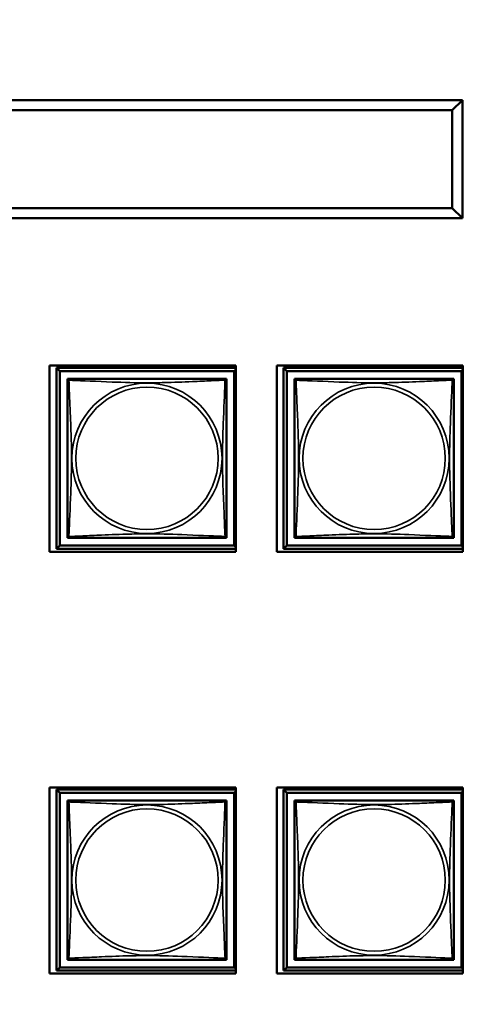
# Model space of a CAD drawing. Header units: inches. Extents: x 1.9 to 64.4, y 1.6 to 69.2.
# Tile 281 of 328: x 54.6 to 55.9, y 50.8 to 53.7. Entities that reach past the tile are written whole.
import ezdxf

# ---------------------------------------------------------------- set-up
doc = ezdxf.new("R2010")
doc.units = ezdxf.units.IN
doc.header["$MEASUREMENT"] = 0
for name, color, linetype, lineweight in [('Dimension (ANSI)', 7, 'Continuous', 25), ('Visible (ANSI)', 7, 'Continuous', 50), ('Visible Narrow (ANSI)', 7, 'Continuous', 35)]:
    doc.layers.add(name, color=color, linetype=linetype, lineweight=lineweight)
doc.styles.add('Note Text (ANSI)', font='tahoma.ttf')
doc.dimstyles.new('Default (ANSI)', dxfattribs={"dimtxt": 0.5, "dimasz": 0.098425, "dimexe": 0.125, "dimexo": 0.0625, "dimgap": 0.031496, "dimtad": 0, "dimtih": 1, "dimtoh": 1, "dimrnd": 1e-08, "dimzin": 4, "dimdsep": 46, "dimtxsty": 'Note Text (ANSI)', "dimcen": 0.09, "dimdle": 0.393701, "dimclrd": 256, "dimclre": 256, "dimclrt": 256, "dimadec": 0, "dimazin": 1, "dimtfac": 1, "dimtofl": 0, "dimtmove": 0, "dimatfit": 3, "dimfxl": 1, "dimtolj": 1, "dimtzin": 4, "dimlwd": -1, "dimlwe": -1, "dimarcsym": 0})

# ---------------------------------------------------------------- blocks, each defined once
blk = doc.blocks.new('*D10')
at = {"layer": 'Defpoints', "color": 0}
for p in [(59.5224, 65.0112), (54.8947, 40.8796), (62.5145, 40.8796)]:
    blk.add_point(p, dxfattribs=at)
at = {"layer": 'Dimension (ANSI)'}
for p, q in [((59.5849, 65.0112), (62.6395, 65.0112)), ((62.5145, 64.9128), (62.5145, 53.304)), ((62.5145, 40.978), (62.5145, 52.5868)), ((54.9572, 40.8796), (62.6395, 40.8796))]:
    blk.add_line(p, q, dxfattribs=at)
for points in [[(62.4981, 64.9128), (62.5309, 64.9128), (62.5145, 65.0112)], [(62.4981, 40.978), (62.5309, 40.978), (62.5145, 40.8796)]]:
    blk.add_solid(points, dxfattribs=at)
at = {"layer": 'Dimension (ANSI)', "insert": (60.4801, 53.2725), "char_height": 0.5, "attachment_point": 1, "style": 'Note Text (ANSI)'}
blk.add_mtext('\\A1;24.13 [612.9]', dxfattribs=at)

msp = doc.modelspace()

# ---------------------------------------------------------------- linework, layer by layer
at = {"layer": 'Visible (ANSI)'}
for p, q in [((55.8727, 53.4868), (53.3007, 53.4868)), ((55.8427, 53.4568), (55.8727, 53.4868)), ((55.8727, 53.1368), (55.8727, 53.4868)), ((53.3307, 53.4568), (55.8427, 53.4568)), ((55.8427, 53.4568), (55.8427, 53.1668)), ((55.8427, 53.1668), (53.3307, 53.1668)), ((55.8727, 53.1368), (55.8427, 53.1668)), ((53.3007, 53.1368), (55.8727, 53.1368)), ((54.6477, 52.1473), (54.6477, 52.6997)), ((54.6477, 52.6997), (55.2001, 52.6997)), ((54.6681, 52.6931), (55.2001, 52.6931)), ((54.6779, 52.6833), (54.6681, 52.6931)), ((54.6681, 52.1557), (54.6681, 52.6931)), ((55.2001, 52.6997), (55.2001, 52.1473)), ((55.3217, 52.1473), (55.3217, 52.6997)), ((55.3217, 52.6997), (55.8741, 52.6997)), ((55.3421, 52.6931), (55.8741, 52.6931)), ((55.3519, 52.6833), (55.3421, 52.6931)), ((55.3421, 52.1557), (55.3421, 52.6931)), ((55.8741, 52.6997), (55.8741, 52.1473)), ((54.6779, 52.6833), (55.1957, 52.6833)), ((54.6779, 52.1655), (54.6779, 52.6833)), ((54.7006, 52.6548), (54.7006, 52.6606)), ((54.7006, 52.6606), (54.7064, 52.6606)), ((55.1672, 52.6606), (55.173, 52.6606)), ((55.173, 52.6606), (55.173, 52.6547)), ((55.2001, 52.6877), (55.1957, 52.6833)), ((55.1957, 52.6833), (55.1957, 52.1655)), ((55.3519, 52.6833), (55.8697, 52.6833)), ((55.3519, 52.1655), (55.3519, 52.6833)), ((55.3746, 52.6548), (55.3746, 52.6606)), ((55.3746, 52.6606), (55.3804, 52.6606)), ((55.8412, 52.6606), (55.847, 52.6606)), ((55.847, 52.6606), (55.847, 52.6547)), ((55.8741, 52.6877), (55.8697, 52.6833)), ((55.8697, 52.6833), (55.8697, 52.1655)), ((54.7006, 52.1882), (54.7006, 52.194)), ((55.173, 52.1941), (55.173, 52.1882)), ((55.3746, 52.1882), (55.3746, 52.194)), ((55.847, 52.1941), (55.847, 52.1882)), ((54.6779, 52.1655), (54.6681, 52.1557)), ((55.1957, 52.1655), (54.6779, 52.1655)), ((54.7065, 52.1882), (54.7006, 52.1882)), ((55.173, 52.1882), (55.1671, 52.1882)), ((55.1957, 52.1655), (55.2001, 52.1611)), ((55.3519, 52.1655), (55.3421, 52.1557)), ((55.8697, 52.1655), (55.3519, 52.1655)), ((55.3805, 52.1882), (55.3746, 52.1882)), ((55.847, 52.1882), (55.8411, 52.1882)), ((55.8697, 52.1655), (55.8741, 52.1611)), ((55.2001, 52.1473), (54.6477, 52.1473)), ((55.2001, 52.1557), (54.6681, 52.1557)), ((55.8741, 52.1473), (55.3217, 52.1473)), ((55.8741, 52.1557), (55.3421, 52.1557)), ((54.6477, 50.8959), (54.6477, 51.4483)), ((54.6477, 51.4483), (55.2001, 51.4483)), ((54.6681, 51.4421), (55.2001, 51.4421)), ((54.6779, 51.4323), (54.6681, 51.4421)), ((54.6681, 50.9047), (54.6681, 51.4421)), ((54.6779, 51.4323), (55.1957, 51.4323)), ((54.6779, 50.9145), (54.6779, 51.4323)), ((55.2001, 51.4367), (55.1957, 51.4323)), ((55.1957, 51.4323), (55.1957, 50.9145)), ((55.2001, 51.4483), (55.2001, 50.8959)), ((55.3217, 50.8959), (55.3217, 51.4483)), ((55.3217, 51.4483), (55.8741, 51.4483)), ((55.3421, 51.4421), (55.8741, 51.4421)), ((55.3519, 51.4323), (55.3421, 51.4421)), ((55.3421, 50.9047), (55.3421, 51.4421)), ((55.3519, 51.4323), (55.8697, 51.4323)), ((55.3519, 50.9145), (55.3519, 51.4323)), ((55.8741, 51.4367), (55.8697, 51.4323)), ((55.8697, 51.4323), (55.8697, 50.9145)), ((55.8741, 51.4483), (55.8741, 50.8959)), ((54.7006, 51.4038), (54.7006, 51.4096)), ((54.7006, 51.4096), (54.7064, 51.4096)), ((55.1672, 51.4096), (55.173, 51.4096)), ((55.173, 51.4096), (55.173, 51.4037)), ((55.3746, 51.4038), (55.3746, 51.4096)), ((55.3746, 51.4096), (55.3804, 51.4096)), ((55.8412, 51.4096), (55.847, 51.4096)), ((55.847, 51.4096), (55.847, 51.4037)), ((54.7006, 50.9372), (54.7006, 50.943)), ((54.7065, 50.9372), (54.7006, 50.9372)), ((55.173, 50.9372), (55.1671, 50.9372)), ((55.173, 50.9431), (55.173, 50.9372)), ((55.3746, 50.9372), (55.3746, 50.943)), ((55.3805, 50.9372), (55.3746, 50.9372)), ((55.847, 50.9372), (55.8411, 50.9372)), ((55.847, 50.9431), (55.847, 50.9372)), ((54.6779, 50.9145), (54.6681, 50.9047)), ((55.1957, 50.9145), (54.6779, 50.9145)), ((55.1957, 50.9145), (55.2001, 50.9101)), ((55.3519, 50.9145), (55.3421, 50.9047)), ((55.8697, 50.9145), (55.3519, 50.9145)), ((55.8697, 50.9145), (55.8741, 50.9101)), ((55.2001, 50.8959), (54.6477, 50.8959)), ((55.2001, 50.9047), (54.6681, 50.9047)), ((55.8741, 50.8959), (55.3217, 50.8959)), ((55.8741, 50.9047), (55.3421, 50.9047))]:
    msp.add_line(p, q, dxfattribs=at)
for centre, start, end in [((54.7065, 52.6547), 90, 180), ((55.1671, 52.6547), 0, 90), ((55.3805, 52.6547), 90, 180), ((55.8411, 52.6547), 0, 90), ((54.7065, 52.1941), 180, 270), ((55.1671, 52.1941), 270, 360), ((55.3805, 52.1941), 180, 270), ((55.8411, 52.1941), 270, 360), ((54.7065, 51.4037), 90, 180), ((55.1671, 51.4037), 0, 90), ((55.3805, 51.4037), 90, 180), ((55.8411, 51.4037), 0, 90), ((54.7065, 50.9431), 180, 270), ((55.1671, 50.9431), 270, 360), ((55.3805, 50.9431), 180, 270), ((55.8411, 50.9431), 270, 360)]:
    msp.add_arc(centre, 0.00591, start, end, dxfattribs=at)
for points in [[(55.1671, 52.6606), (55.1665, 52.6606), (55.1638, 52.6606), (55.1594, 52.6606), (55.1513, 52.6606), (55.1374, 52.6606), (55.1212, 52.6606), (55.1051, 52.6606), (55.0869, 52.6606), (55.0683, 52.6606), (55.0419, 52.6606), (55.0146, 52.6606), (54.9876, 52.6606), (54.9706, 52.6606), (54.9537, 52.6606), (54.9368, 52.6606), (54.903, 52.6606), (54.8691, 52.6606), (54.8354, 52.6606), (54.7934, 52.6606), (54.7495, 52.6606), (54.7239, 52.6606), (54.7138, 52.6606), (54.7074, 52.6606), (54.7065, 52.6606)], [(55.8411, 52.6606), (55.8405, 52.6606), (55.8378, 52.6606), (55.8334, 52.6606), (55.8253, 52.6606), (55.8114, 52.6606), (55.7952, 52.6606), (55.7791, 52.6606), (55.7609, 52.6606), (55.7423, 52.6606), (55.7159, 52.6606), (55.6886, 52.6606), (55.6616, 52.6606), (55.6446, 52.6606), (55.6277, 52.6606), (55.6108, 52.6606), (55.577, 52.6606), (55.5431, 52.6606), (55.5094, 52.6606), (55.4674, 52.6606), (55.4235, 52.6606), (55.3979, 52.6606), (55.3878, 52.6606), (55.3814, 52.6606), (55.3805, 52.6606)], [(54.7006, 52.6547), (54.7006, 52.6541), (54.7006, 52.6514), (54.7006, 52.647), (54.7006, 52.6389), (54.7006, 52.625), (54.7006, 52.6088), (54.7006, 52.5927), (54.7006, 52.5745), (54.7006, 52.5559), (54.7006, 52.5295), (54.7006, 52.5022), (54.7006, 52.4752), (54.7006, 52.4582), (54.7006, 52.4413), (54.7006, 52.4244), (54.7006, 52.3906), (54.7006, 52.3567), (54.7006, 52.323), (54.7006, 52.281), (54.7006, 52.2371), (54.7006, 52.2115), (54.7006, 52.2014), (54.7006, 52.195), (54.7006, 52.1941)], [(55.173, 52.1941), (55.173, 52.1947), (55.173, 52.1974), (55.173, 52.2018), (55.173, 52.2099), (55.173, 52.2238), (55.173, 52.24), (55.173, 52.2561), (55.173, 52.2743), (55.173, 52.2929), (55.173, 52.3193), (55.173, 52.3466), (55.173, 52.3736), (55.173, 52.3906), (55.173, 52.4075), (55.173, 52.4244), (55.173, 52.4582), (55.173, 52.4921), (55.173, 52.5258), (55.173, 52.5678), (55.173, 52.6117), (55.173, 52.6373), (55.173, 52.6474), (55.173, 52.6538), (55.173, 52.6547)], [(55.3746, 52.6547), (55.3746, 52.6541), (55.3746, 52.6514), (55.3746, 52.647), (55.3746, 52.6389), (55.3746, 52.625), (55.3746, 52.6088), (55.3746, 52.5927), (55.3746, 52.5745), (55.3746, 52.5559), (55.3746, 52.5295), (55.3746, 52.5022), (55.3746, 52.4752), (55.3746, 52.4582), (55.3746, 52.4413), (55.3746, 52.4244), (55.3746, 52.3906), (55.3746, 52.3567), (55.3746, 52.323), (55.3746, 52.281), (55.3746, 52.2371), (55.3746, 52.2115), (55.3746, 52.2014), (55.3746, 52.195), (55.3746, 52.1941)], [(55.847, 52.1941), (55.847, 52.1947), (55.847, 52.1974), (55.847, 52.2018), (55.847, 52.2099), (55.847, 52.2238), (55.847, 52.24), (55.847, 52.2561), (55.847, 52.2743), (55.847, 52.2929), (55.847, 52.3193), (55.847, 52.3466), (55.847, 52.3736), (55.847, 52.3906), (55.847, 52.4075), (55.847, 52.4244), (55.847, 52.4582), (55.847, 52.4921), (55.847, 52.5258), (55.847, 52.5678), (55.847, 52.6117), (55.847, 52.6373), (55.847, 52.6474), (55.847, 52.6538), (55.847, 52.6547)], [(54.7065, 52.1882), (54.7071, 52.1882), (54.7098, 52.1882), (54.7142, 52.1882), (54.7223, 52.1882), (54.7362, 52.1882), (54.7524, 52.1882), (54.7685, 52.1882), (54.7867, 52.1882), (54.8053, 52.1882), (54.8317, 52.1882), (54.859, 52.1882), (54.886, 52.1882), (54.903, 52.1882), (54.9199, 52.1882), (54.9368, 52.1882), (54.9706, 52.1882), (55.0045, 52.1882), (55.0382, 52.1882), (55.0802, 52.1882), (55.1241, 52.1882), (55.1497, 52.1882), (55.1598, 52.1882), (55.1662, 52.1882), (55.1671, 52.1882)], [(55.3805, 52.1882), (55.3811, 52.1882), (55.3838, 52.1882), (55.3882, 52.1882), (55.3963, 52.1882), (55.4102, 52.1882), (55.4264, 52.1882), (55.4425, 52.1882), (55.4607, 52.1882), (55.4793, 52.1882), (55.5057, 52.1882), (55.533, 52.1882), (55.56, 52.1882), (55.577, 52.1882), (55.5939, 52.1882), (55.6108, 52.1882), (55.6446, 52.1882), (55.6785, 52.1882), (55.7122, 52.1882), (55.7542, 52.1882), (55.7981, 52.1882), (55.8237, 52.1882), (55.8338, 52.1882), (55.8402, 52.1882), (55.8411, 52.1882)], [(54.7006, 51.4037), (54.7006, 51.4031), (54.7006, 51.4004), (54.7006, 51.396), (54.7006, 51.3879), (54.7006, 51.374), (54.7006, 51.3578), (54.7006, 51.3417), (54.7006, 51.3235), (54.7006, 51.3049), (54.7006, 51.2785), (54.7006, 51.2512), (54.7006, 51.2242), (54.7006, 51.2072), (54.7006, 51.1903), (54.7006, 51.1734), (54.7006, 51.1396), (54.7006, 51.1057), (54.7006, 51.072), (54.7006, 51.03), (54.7006, 50.9861), (54.7006, 50.9605), (54.7006, 50.9504), (54.7006, 50.944), (54.7006, 50.9431)], [(55.1671, 51.4096), (55.1665, 51.4096), (55.1638, 51.4096), (55.1594, 51.4096), (55.1513, 51.4096), (55.1374, 51.4096), (55.1212, 51.4096), (55.1051, 51.4096), (55.0869, 51.4096), (55.0683, 51.4096), (55.0419, 51.4096), (55.0146, 51.4096), (54.9876, 51.4096), (54.9706, 51.4096), (54.9537, 51.4096), (54.9368, 51.4096), (54.903, 51.4096), (54.8691, 51.4096), (54.8354, 51.4096), (54.7934, 51.4096), (54.7495, 51.4096), (54.7239, 51.4096), (54.7138, 51.4096), (54.7074, 51.4096), (54.7065, 51.4096)], [(55.173, 50.9431), (55.173, 50.9437), (55.173, 50.9464), (55.173, 50.9508), (55.173, 50.9589), (55.173, 50.9728), (55.173, 50.989), (55.173, 51.0051), (55.173, 51.0233), (55.173, 51.0419), (55.173, 51.0683), (55.173, 51.0956), (55.173, 51.1226), (55.173, 51.1396), (55.173, 51.1565), (55.173, 51.1734), (55.173, 51.2072), (55.173, 51.2411), (55.173, 51.2748), (55.173, 51.3168), (55.173, 51.3607), (55.173, 51.3863), (55.173, 51.3964), (55.173, 51.4028), (55.173, 51.4037)], [(55.3746, 51.4037), (55.3746, 51.4031), (55.3746, 51.4004), (55.3746, 51.396), (55.3746, 51.3879), (55.3746, 51.374), (55.3746, 51.3578), (55.3746, 51.3417), (55.3746, 51.3235), (55.3746, 51.3049), (55.3746, 51.2785), (55.3746, 51.2512), (55.3746, 51.2242), (55.3746, 51.2072), (55.3746, 51.1903), (55.3746, 51.1734), (55.3746, 51.1396), (55.3746, 51.1057), (55.3746, 51.072), (55.3746, 51.03), (55.3746, 50.9861), (55.3746, 50.9605), (55.3746, 50.9504), (55.3746, 50.944), (55.3746, 50.9431)], [(55.8411, 51.4096), (55.8405, 51.4096), (55.8378, 51.4096), (55.8334, 51.4096), (55.8253, 51.4096), (55.8114, 51.4096), (55.7952, 51.4096), (55.7791, 51.4096), (55.7609, 51.4096), (55.7423, 51.4096), (55.7159, 51.4096), (55.6886, 51.4096), (55.6616, 51.4096), (55.6446, 51.4096), (55.6277, 51.4096), (55.6108, 51.4096), (55.577, 51.4096), (55.5431, 51.4096), (55.5094, 51.4096), (55.4674, 51.4096), (55.4235, 51.4096), (55.3979, 51.4096), (55.3878, 51.4096), (55.3814, 51.4096), (55.3805, 51.4096)], [(55.847, 50.9431), (55.847, 50.9437), (55.847, 50.9464), (55.847, 50.9508), (55.847, 50.9589), (55.847, 50.9728), (55.847, 50.989), (55.847, 51.0051), (55.847, 51.0233), (55.847, 51.0419), (55.847, 51.0683), (55.847, 51.0956), (55.847, 51.1226), (55.847, 51.1396), (55.847, 51.1565), (55.847, 51.1734), (55.847, 51.2072), (55.847, 51.2411), (55.847, 51.2748), (55.847, 51.3168), (55.847, 51.3607), (55.847, 51.3863), (55.847, 51.3964), (55.847, 51.4028), (55.847, 51.4037)], [(54.7065, 50.9372), (54.7071, 50.9372), (54.7098, 50.9372), (54.7142, 50.9372), (54.7223, 50.9372), (54.7362, 50.9372), (54.7524, 50.9372), (54.7685, 50.9372), (54.7867, 50.9372), (54.8053, 50.9372), (54.8317, 50.9372), (54.859, 50.9372), (54.886, 50.9372), (54.903, 50.9372), (54.9199, 50.9372), (54.9368, 50.9372), (54.9706, 50.9372), (55.0045, 50.9372), (55.0382, 50.9372), (55.0802, 50.9372), (55.1241, 50.9372), (55.1497, 50.9372), (55.1598, 50.9372), (55.1662, 50.9372), (55.1671, 50.9372)], [(55.3805, 50.9372), (55.3811, 50.9372), (55.3838, 50.9372), (55.3882, 50.9372), (55.3963, 50.9372), (55.4102, 50.9372), (55.4264, 50.9372), (55.4425, 50.9372), (55.4607, 50.9372), (55.4793, 50.9372), (55.5057, 50.9372), (55.533, 50.9372), (55.56, 50.9372), (55.577, 50.9372), (55.5939, 50.9372), (55.6108, 50.9372), (55.6446, 50.9372), (55.6785, 50.9372), (55.7122, 50.9372), (55.7542, 50.9372), (55.7981, 50.9372), (55.8237, 50.9372), (55.8338, 50.9372), (55.8402, 50.9372), (55.8411, 50.9372)]]:
    msp.add_open_spline(points, degree=3, knots=[0.325731, 0.325731, 0.325731, 0.325731, 0.404774, 0.404774, 0.404774, 0.550532, 0.550532, 0.550532, 0.69629, 0.69629, 0.69629, 0.902598, 0.902598, 0.902598, 1.03154, 1.03154, 1.03154, 1.289425, 1.289425, 1.289425, 1.610774, 1.610774, 1.610774, 1.73735, 1.73735, 1.73735, 1.73735], dxfattribs=at)
at = {"layer": 'Visible Narrow (ANSI)'}
for centre, radius in [((54.9368, 52.4244), 0.2227), ((54.9368, 52.4244), 0.2113), ((55.6108, 52.4244), 0.2227), ((55.6108, 52.4244), 0.2113), ((54.9368, 51.1734), 0.2227), ((54.9368, 51.1734), 0.2113), ((55.6108, 51.1734), 0.2227), ((55.6108, 51.1734), 0.2113)]:
    msp.add_circle(centre, radius, dxfattribs=at)
for points, knots in [([(54.7051, 52.6561), (54.7049, 52.6568), (54.7048, 52.6575), (54.7047, 52.6586), (54.7048, 52.6591), (54.705, 52.6597), (54.7051, 52.6599), (54.7052, 52.6601), (54.7053, 52.6602), (54.7054, 52.6603), (54.7055, 52.6604), (54.7058, 52.6605), (54.706, 52.6606), (54.7063, 52.6606), (54.7064, 52.6606), (54.7065, 52.6606)], [-0.00026741, -0.00026741, -0.00026741, -0.00026741, 0.01456352, 0.01456352, 0.03151317, 0.03151317, 0.04210669, 0.04210669, 0.04740346, 0.04740346, 0.05587828, 0.05587828, 0.06943799, 0.06943799, 0.0844808, 0.0844808, 0.0844808, 0.0844808]), ([(55.1671, 52.6606), (55.1672, 52.6606), (55.1673, 52.6606), (55.1676, 52.6606), (55.1678, 52.6605), (55.1681, 52.6604), (55.1682, 52.6603), (55.1683, 52.6602), (55.1684, 52.6601), (55.1686, 52.6599), (55.1686, 52.6597), (55.1688, 52.6591), (55.1689, 52.6586), (55.1688, 52.6575), (55.1687, 52.6568), (55.1685, 52.6561)], [-0.0844808, -0.0844808, -0.0844808, -0.0844808, -0.06943799, -0.06943799, -0.05587828, -0.05587828, -0.04740346, -0.04740346, -0.04210669, -0.04210669, -0.03151317, -0.03151317, -0.01456352, -0.01456352, 0.00026741, 0.00026741, 0.00026741, 0.00026741]), ([(55.3791, 52.6561), (55.3789, 52.6568), (55.3788, 52.6575), (55.3787, 52.6586), (55.3788, 52.6591), (55.379, 52.6597), (55.3791, 52.6599), (55.3792, 52.6601), (55.3793, 52.6602), (55.3794, 52.6603), (55.3795, 52.6604), (55.3798, 52.6605), (55.38, 52.6606), (55.3803, 52.6606), (55.3804, 52.6606), (55.3805, 52.6606)], [-0.00026741, -0.00026741, -0.00026741, -0.00026741, 0.01456352, 0.01456352, 0.03151317, 0.03151317, 0.04210669, 0.04210669, 0.04740346, 0.04740346, 0.05587828, 0.05587828, 0.06943799, 0.06943799, 0.0844808, 0.0844808, 0.0844808, 0.0844808]), ([(55.8411, 52.6606), (55.8412, 52.6606), (55.8413, 52.6606), (55.8416, 52.6606), (55.8418, 52.6605), (55.8421, 52.6604), (55.8422, 52.6603), (55.8423, 52.6602), (55.8424, 52.6601), (55.8426, 52.6599), (55.8426, 52.6597), (55.8428, 52.6591), (55.8429, 52.6586), (55.8428, 52.6575), (55.8427, 52.6568), (55.8425, 52.6561)], [-0.0844808, -0.0844808, -0.0844808, -0.0844808, -0.06943799, -0.06943799, -0.05587828, -0.05587828, -0.04740346, -0.04740346, -0.04210669, -0.04210669, -0.03151317, -0.03151317, -0.01456352, -0.01456352, 0.00026741, 0.00026741, 0.00026741, 0.00026741]), ([(54.7006, 52.6547), (54.7006, 52.6548), (54.7006, 52.6549), (54.7006, 52.6552), (54.7007, 52.6554), (54.7008, 52.6557), (54.7009, 52.6558), (54.701, 52.6559), (54.7011, 52.656), (54.7013, 52.6561), (54.7015, 52.6562), (54.7021, 52.6564), (54.7026, 52.6565), (54.7037, 52.6564), (54.7044, 52.6563), (54.7051, 52.6561)], [-0.0844808, -0.0844808, -0.0844808, -0.0844808, -0.06943799, -0.06943799, -0.05587828, -0.05587828, -0.04740346, -0.04740346, -0.04210669, -0.04210669, -0.03151317, -0.03151317, -0.01456352, -0.01456352, 0.00026741, 0.00026741, 0.00026741, 0.00026741]), ([(54.7051, 52.1927), (54.7052, 52.1956), (54.7054, 52.199), (54.7055, 52.203), (54.7066, 52.2307), (54.7087, 52.2777), (54.7104, 52.3212), (54.7118, 52.3561), (54.7128, 52.3903), (54.7128, 52.4244), (54.7128, 52.4414), (54.7126, 52.4585), (54.7122, 52.4757), (54.7115, 52.5031), (54.7103, 52.5313), (54.7092, 52.559), (54.7083, 52.5785), (54.7075, 52.5978), (54.7068, 52.6151), (54.7061, 52.6323), (54.7055, 52.6473), (54.7051, 52.6561)], [-1.657319, -1.657319, -1.657319, -1.657319, -1.610774, -1.610774, -1.610774, -1.289425, -1.289425, -1.289425, -1.03154, -1.03154, -1.03154, -0.902598, -0.902598, -0.902598, -0.69629, -0.69629, -0.69629, -0.550532, -0.550532, -0.550532, -0.405761, -0.405761, -0.405761, -0.405761]), ([(54.7051, 52.6561), (54.708, 52.656), (54.7114, 52.6558), (54.7154, 52.6557), (54.7431, 52.6546), (54.7901, 52.6525), (54.8336, 52.6508), (54.8685, 52.6494), (54.9027, 52.6484), (54.9368, 52.6484), (54.9538, 52.6484), (54.9709, 52.6486), (54.9881, 52.649), (55.0156, 52.6497), (55.0437, 52.6509), (55.0714, 52.652), (55.0909, 52.6529), (55.1103, 52.6537), (55.1275, 52.6544), (55.1447, 52.6551), (55.1597, 52.6557), (55.1685, 52.6561)], [-1.657319, -1.657319, -1.657319, -1.657319, -1.610774, -1.610774, -1.610774, -1.289425, -1.289425, -1.289425, -1.03154, -1.03154, -1.03154, -0.902598, -0.902598, -0.902598, -0.69629, -0.69629, -0.69629, -0.550532, -0.550532, -0.550532, -0.405761, -0.405761, -0.405761, -0.405761]), ([(55.1685, 52.6561), (55.1684, 52.6532), (55.1682, 52.6498), (55.1681, 52.6458), (55.167, 52.6181), (55.1649, 52.5711), (55.1632, 52.5276), (55.1618, 52.4927), (55.1608, 52.4585), (55.1608, 52.4244), (55.1608, 52.4074), (55.161, 52.3903), (55.1615, 52.3731), (55.1621, 52.3456), (55.1633, 52.3175), (55.1644, 52.2898), (55.1653, 52.2703), (55.1661, 52.2509), (55.1668, 52.2337), (55.1676, 52.2165), (55.1681, 52.2015), (55.1685, 52.1927)], [-1.657319, -1.657319, -1.657319, -1.657319, -1.610774, -1.610774, -1.610774, -1.289425, -1.289425, -1.289425, -1.03154, -1.03154, -1.03154, -0.902598, -0.902598, -0.902598, -0.69629, -0.69629, -0.69629, -0.550532, -0.550532, -0.550532, -0.405761, -0.405761, -0.405761, -0.405761]), ([(55.1685, 52.6561), (55.1692, 52.6563), (55.1699, 52.6564), (55.171, 52.6565), (55.1715, 52.6564), (55.1721, 52.6562), (55.1723, 52.6561), (55.1725, 52.656), (55.1726, 52.6559), (55.1727, 52.6558), (55.1728, 52.6557), (55.1729, 52.6554), (55.173, 52.6552), (55.173, 52.6549), (55.173, 52.6548), (55.173, 52.6547)], [-0.00026741, -0.00026741, -0.00026741, -0.00026741, 0.01456352, 0.01456352, 0.03151317, 0.03151317, 0.04210669, 0.04210669, 0.04740346, 0.04740346, 0.05587828, 0.05587828, 0.06943799, 0.06943799, 0.0844808, 0.0844808, 0.0844808, 0.0844808]), ([(55.3746, 52.6547), (55.3746, 52.6548), (55.3746, 52.6549), (55.3746, 52.6552), (55.3747, 52.6554), (55.3748, 52.6557), (55.3749, 52.6558), (55.375, 52.6559), (55.3751, 52.656), (55.3753, 52.6561), (55.3755, 52.6562), (55.3761, 52.6564), (55.3766, 52.6565), (55.3777, 52.6564), (55.3784, 52.6563), (55.3791, 52.6561)], [-0.0844808, -0.0844808, -0.0844808, -0.0844808, -0.06943799, -0.06943799, -0.05587828, -0.05587828, -0.04740346, -0.04740346, -0.04210669, -0.04210669, -0.03151317, -0.03151317, -0.01456352, -0.01456352, 0.00026741, 0.00026741, 0.00026741, 0.00026741]), ([(55.3791, 52.1927), (55.3792, 52.1956), (55.3794, 52.199), (55.3795, 52.203), (55.3806, 52.2307), (55.3827, 52.2777), (55.3844, 52.3212), (55.3858, 52.3561), (55.3868, 52.3903), (55.3868, 52.4244), (55.3868, 52.4414), (55.3866, 52.4585), (55.3862, 52.4757), (55.3855, 52.5031), (55.3843, 52.5313), (55.3832, 52.559), (55.3823, 52.5785), (55.3815, 52.5978), (55.3808, 52.6151), (55.3801, 52.6323), (55.3795, 52.6473), (55.3791, 52.6561)], [-1.657319, -1.657319, -1.657319, -1.657319, -1.610774, -1.610774, -1.610774, -1.289425, -1.289425, -1.289425, -1.03154, -1.03154, -1.03154, -0.902598, -0.902598, -0.902598, -0.69629, -0.69629, -0.69629, -0.550532, -0.550532, -0.550532, -0.405761, -0.405761, -0.405761, -0.405761]), ([(55.3791, 52.6561), (55.382, 52.656), (55.3854, 52.6558), (55.3894, 52.6557), (55.4171, 52.6546), (55.4641, 52.6525), (55.5076, 52.6508), (55.5425, 52.6494), (55.5767, 52.6484), (55.6108, 52.6484), (55.6278, 52.6484), (55.6449, 52.6486), (55.6621, 52.649), (55.6896, 52.6497), (55.7177, 52.6509), (55.7454, 52.652), (55.7649, 52.6529), (55.7843, 52.6537), (55.8015, 52.6544), (55.8187, 52.6551), (55.8337, 52.6557), (55.8425, 52.6561)], [-1.657319, -1.657319, -1.657319, -1.657319, -1.610774, -1.610774, -1.610774, -1.289425, -1.289425, -1.289425, -1.03154, -1.03154, -1.03154, -0.902598, -0.902598, -0.902598, -0.69629, -0.69629, -0.69629, -0.550532, -0.550532, -0.550532, -0.405761, -0.405761, -0.405761, -0.405761]), ([(55.8425, 52.6561), (55.8424, 52.6532), (55.8422, 52.6498), (55.8421, 52.6458), (55.841, 52.6181), (55.8389, 52.5711), (55.8372, 52.5276), (55.8358, 52.4927), (55.8348, 52.4585), (55.8348, 52.4244), (55.8348, 52.4074), (55.835, 52.3903), (55.8355, 52.3731), (55.8361, 52.3456), (55.8373, 52.3175), (55.8384, 52.2898), (55.8393, 52.2703), (55.8401, 52.2509), (55.8408, 52.2337), (55.8416, 52.2165), (55.8421, 52.2015), (55.8425, 52.1927)], [-1.657319, -1.657319, -1.657319, -1.657319, -1.610774, -1.610774, -1.610774, -1.289425, -1.289425, -1.289425, -1.03154, -1.03154, -1.03154, -0.902598, -0.902598, -0.902598, -0.69629, -0.69629, -0.69629, -0.550532, -0.550532, -0.550532, -0.405761, -0.405761, -0.405761, -0.405761]), ([(55.8425, 52.6561), (55.8432, 52.6563), (55.8439, 52.6564), (55.845, 52.6565), (55.8455, 52.6564), (55.8461, 52.6562), (55.8463, 52.6561), (55.8465, 52.656), (55.8466, 52.6559), (55.8467, 52.6558), (55.8468, 52.6557), (55.8469, 52.6554), (55.847, 52.6552), (55.847, 52.6549), (55.847, 52.6548), (55.847, 52.6547)], [-0.00026741, -0.00026741, -0.00026741, -0.00026741, 0.01456352, 0.01456352, 0.03151317, 0.03151317, 0.04210669, 0.04210669, 0.04740346, 0.04740346, 0.05587828, 0.05587828, 0.06943799, 0.06943799, 0.0844808, 0.0844808, 0.0844808, 0.0844808]), ([(54.7051, 52.1927), (54.7044, 52.1925), (54.7037, 52.1924), (54.7026, 52.1923), (54.7021, 52.1924), (54.7015, 52.1926), (54.7013, 52.1927), (54.7011, 52.1928), (54.701, 52.1929), (54.7009, 52.193), (54.7008, 52.1931), (54.7007, 52.1934), (54.7006, 52.1936), (54.7006, 52.1939), (54.7006, 52.194), (54.7006, 52.1941)], [-0.00026741, -0.00026741, -0.00026741, -0.00026741, 0.01456352, 0.01456352, 0.03151317, 0.03151317, 0.04210669, 0.04210669, 0.04740346, 0.04740346, 0.05587828, 0.05587828, 0.06943799, 0.06943799, 0.0844808, 0.0844808, 0.0844808, 0.0844808]), ([(54.7065, 52.1882), (54.7064, 52.1882), (54.7063, 52.1882), (54.706, 52.1882), (54.7058, 52.1883), (54.7055, 52.1884), (54.7054, 52.1885), (54.7053, 52.1886), (54.7052, 52.1887), (54.7051, 52.1889), (54.705, 52.1891), (54.7048, 52.1897), (54.7047, 52.1902), (54.7048, 52.1913), (54.7049, 52.192), (54.7051, 52.1927)], [-0.0844808, -0.0844808, -0.0844808, -0.0844808, -0.06943799, -0.06943799, -0.05587828, -0.05587828, -0.04740346, -0.04740346, -0.04210669, -0.04210669, -0.03151317, -0.03151317, -0.01456352, -0.01456352, 0.00026741, 0.00026741, 0.00026741, 0.00026741]), ([(55.1685, 52.1927), (55.1656, 52.1928), (55.1622, 52.193), (55.1582, 52.1931), (55.1305, 52.1942), (55.0835, 52.1963), (55.04, 52.198), (55.0051, 52.1994), (54.9709, 52.2004), (54.9368, 52.2004), (54.9198, 52.2004), (54.9027, 52.2002), (54.8855, 52.1998), (54.8581, 52.1991), (54.8299, 52.1979), (54.8023, 52.1968), (54.7827, 52.1959), (54.7634, 52.1951), (54.7461, 52.1944), (54.7289, 52.1936), (54.7139, 52.1931), (54.7051, 52.1927)], [-1.657319, -1.657319, -1.657319, -1.657319, -1.610774, -1.610774, -1.610774, -1.289425, -1.289425, -1.289425, -1.03154, -1.03154, -1.03154, -0.902598, -0.902598, -0.902598, -0.69629, -0.69629, -0.69629, -0.550532, -0.550532, -0.550532, -0.405761, -0.405761, -0.405761, -0.405761]), ([(55.1685, 52.1927), (55.1687, 52.192), (55.1688, 52.1913), (55.1689, 52.1902), (55.1688, 52.1897), (55.1686, 52.1891), (55.1686, 52.1889), (55.1684, 52.1887), (55.1683, 52.1886), (55.1682, 52.1885), (55.1681, 52.1884), (55.1678, 52.1883), (55.1676, 52.1882), (55.1673, 52.1882), (55.1672, 52.1882), (55.1671, 52.1882)], [-0.00026741, -0.00026741, -0.00026741, -0.00026741, 0.01456352, 0.01456352, 0.03151317, 0.03151317, 0.04210669, 0.04210669, 0.04740346, 0.04740346, 0.05587828, 0.05587828, 0.06943799, 0.06943799, 0.0844808, 0.0844808, 0.0844808, 0.0844808]), ([(55.173, 52.1941), (55.173, 52.194), (55.173, 52.1939), (55.173, 52.1936), (55.1729, 52.1934), (55.1728, 52.1931), (55.1727, 52.193), (55.1726, 52.1929), (55.1725, 52.1928), (55.1723, 52.1927), (55.1721, 52.1926), (55.1715, 52.1924), (55.171, 52.1923), (55.1699, 52.1924), (55.1692, 52.1925), (55.1685, 52.1927)], [-0.0844808, -0.0844808, -0.0844808, -0.0844808, -0.06943799, -0.06943799, -0.05587828, -0.05587828, -0.04740346, -0.04740346, -0.04210669, -0.04210669, -0.03151317, -0.03151317, -0.01456352, -0.01456352, 0.00026741, 0.00026741, 0.00026741, 0.00026741]), ([(55.3791, 52.1927), (55.3784, 52.1925), (55.3777, 52.1924), (55.3766, 52.1923), (55.3761, 52.1924), (55.3755, 52.1926), (55.3753, 52.1927), (55.3751, 52.1928), (55.375, 52.1929), (55.3749, 52.193), (55.3748, 52.1931), (55.3747, 52.1934), (55.3746, 52.1936), (55.3746, 52.1939), (55.3746, 52.194), (55.3746, 52.1941)], [-0.00026741, -0.00026741, -0.00026741, -0.00026741, 0.01456352, 0.01456352, 0.03151317, 0.03151317, 0.04210669, 0.04210669, 0.04740346, 0.04740346, 0.05587828, 0.05587828, 0.06943799, 0.06943799, 0.0844808, 0.0844808, 0.0844808, 0.0844808]), ([(55.3805, 52.1882), (55.3804, 52.1882), (55.3803, 52.1882), (55.38, 52.1882), (55.3798, 52.1883), (55.3795, 52.1884), (55.3794, 52.1885), (55.3793, 52.1886), (55.3792, 52.1887), (55.3791, 52.1889), (55.379, 52.1891), (55.3788, 52.1897), (55.3787, 52.1902), (55.3788, 52.1913), (55.3789, 52.192), (55.3791, 52.1927)], [-0.0844808, -0.0844808, -0.0844808, -0.0844808, -0.06943799, -0.06943799, -0.05587828, -0.05587828, -0.04740346, -0.04740346, -0.04210669, -0.04210669, -0.03151317, -0.03151317, -0.01456352, -0.01456352, 0.00026741, 0.00026741, 0.00026741, 0.00026741]), ([(55.8425, 52.1927), (55.8396, 52.1928), (55.8362, 52.193), (55.8322, 52.1931), (55.8045, 52.1942), (55.7575, 52.1963), (55.714, 52.198), (55.6791, 52.1994), (55.6449, 52.2004), (55.6108, 52.2004), (55.5938, 52.2004), (55.5767, 52.2002), (55.5595, 52.1998), (55.5321, 52.1991), (55.5039, 52.1979), (55.4763, 52.1968), (55.4567, 52.1959), (55.4374, 52.1951), (55.4201, 52.1944), (55.4029, 52.1936), (55.3879, 52.1931), (55.3791, 52.1927)], [-1.657319, -1.657319, -1.657319, -1.657319, -1.610774, -1.610774, -1.610774, -1.289425, -1.289425, -1.289425, -1.03154, -1.03154, -1.03154, -0.902598, -0.902598, -0.902598, -0.69629, -0.69629, -0.69629, -0.550532, -0.550532, -0.550532, -0.405761, -0.405761, -0.405761, -0.405761]), ([(55.8425, 52.1927), (55.8427, 52.192), (55.8428, 52.1913), (55.8429, 52.1902), (55.8428, 52.1897), (55.8426, 52.1891), (55.8426, 52.1889), (55.8424, 52.1887), (55.8423, 52.1886), (55.8422, 52.1885), (55.8421, 52.1884), (55.8418, 52.1883), (55.8416, 52.1882), (55.8413, 52.1882), (55.8412, 52.1882), (55.8411, 52.1882)], [-0.00026741, -0.00026741, -0.00026741, -0.00026741, 0.01456352, 0.01456352, 0.03151317, 0.03151317, 0.04210669, 0.04210669, 0.04740346, 0.04740346, 0.05587828, 0.05587828, 0.06943799, 0.06943799, 0.0844808, 0.0844808, 0.0844808, 0.0844808]), ([(55.847, 52.1941), (55.847, 52.194), (55.847, 52.1939), (55.847, 52.1936), (55.8469, 52.1934), (55.8468, 52.1931), (55.8467, 52.193), (55.8466, 52.1929), (55.8465, 52.1928), (55.8463, 52.1927), (55.8461, 52.1926), (55.8455, 52.1924), (55.845, 52.1923), (55.8439, 52.1924), (55.8432, 52.1925), (55.8425, 52.1927)], [-0.0844808, -0.0844808, -0.0844808, -0.0844808, -0.06943799, -0.06943799, -0.05587828, -0.05587828, -0.04740346, -0.04740346, -0.04210669, -0.04210669, -0.03151317, -0.03151317, -0.01456352, -0.01456352, 0.00026741, 0.00026741, 0.00026741, 0.00026741]), ([(54.7006, 51.4037), (54.7006, 51.4038), (54.7006, 51.4039), (54.7006, 51.4042), (54.7007, 51.4044), (54.7008, 51.4047), (54.7009, 51.4048), (54.701, 51.4049), (54.7011, 51.405), (54.7013, 51.4051), (54.7015, 51.4052), (54.7021, 51.4054), (54.7026, 51.4055), (54.7037, 51.4054), (54.7044, 51.4053), (54.7051, 51.4051)], [-0.0844808, -0.0844808, -0.0844808, -0.0844808, -0.06943799, -0.06943799, -0.05587828, -0.05587828, -0.04740346, -0.04740346, -0.04210669, -0.04210669, -0.03151317, -0.03151317, -0.01456352, -0.01456352, 0.00026741, 0.00026741, 0.00026741, 0.00026741]), ([(54.7051, 51.4051), (54.7049, 51.4058), (54.7048, 51.4065), (54.7047, 51.4076), (54.7048, 51.4081), (54.705, 51.4087), (54.7051, 51.4089), (54.7052, 51.4091), (54.7053, 51.4092), (54.7054, 51.4093), (54.7055, 51.4094), (54.7058, 51.4095), (54.706, 51.4096), (54.7063, 51.4096), (54.7064, 51.4096), (54.7065, 51.4096)], [-0.00026741, -0.00026741, -0.00026741, -0.00026741, 0.01456352, 0.01456352, 0.03151317, 0.03151317, 0.04210669, 0.04210669, 0.04740346, 0.04740346, 0.05587828, 0.05587828, 0.06943799, 0.06943799, 0.0844808, 0.0844808, 0.0844808, 0.0844808]), ([(54.7051, 50.9417), (54.7052, 50.9446), (54.7054, 50.948), (54.7055, 50.952), (54.7066, 50.9797), (54.7087, 51.0267), (54.7104, 51.0702), (54.7118, 51.1051), (54.7128, 51.1393), (54.7128, 51.1734), (54.7128, 51.1904), (54.7126, 51.2075), (54.7122, 51.2247), (54.7115, 51.2521), (54.7103, 51.2803), (54.7092, 51.308), (54.7083, 51.3275), (54.7075, 51.3468), (54.7068, 51.3641), (54.7061, 51.3813), (54.7055, 51.3963), (54.7051, 51.4051)], [-1.657319, -1.657319, -1.657319, -1.657319, -1.610774, -1.610774, -1.610774, -1.289425, -1.289425, -1.289425, -1.03154, -1.03154, -1.03154, -0.902598, -0.902598, -0.902598, -0.69629, -0.69629, -0.69629, -0.550532, -0.550532, -0.550532, -0.405761, -0.405761, -0.405761, -0.405761]), ([(54.7051, 51.4051), (54.708, 51.405), (54.7114, 51.4048), (54.7154, 51.4047), (54.7431, 51.4036), (54.7901, 51.4015), (54.8336, 51.3998), (54.8685, 51.3984), (54.9027, 51.3974), (54.9368, 51.3974), (54.9538, 51.3974), (54.9709, 51.3976), (54.9881, 51.398), (55.0156, 51.3987), (55.0437, 51.3999), (55.0714, 51.401), (55.0909, 51.4019), (55.1103, 51.4027), (55.1275, 51.4034), (55.1447, 51.4041), (55.1597, 51.4047), (55.1685, 51.4051)], [-1.657319, -1.657319, -1.657319, -1.657319, -1.610774, -1.610774, -1.610774, -1.289425, -1.289425, -1.289425, -1.03154, -1.03154, -1.03154, -0.902598, -0.902598, -0.902598, -0.69629, -0.69629, -0.69629, -0.550532, -0.550532, -0.550532, -0.405761, -0.405761, -0.405761, -0.405761]), ([(55.1685, 51.4051), (55.1684, 51.4022), (55.1682, 51.3988), (55.1681, 51.3948), (55.167, 51.3671), (55.1649, 51.3201), (55.1632, 51.2766), (55.1618, 51.2417), (55.1608, 51.2075), (55.1608, 51.1734), (55.1608, 51.1564), (55.161, 51.1393), (55.1615, 51.1221), (55.1621, 51.0946), (55.1633, 51.0665), (55.1644, 51.0388), (55.1653, 51.0193), (55.1661, 50.9999), (55.1668, 50.9827), (55.1676, 50.9655), (55.1681, 50.9505), (55.1685, 50.9417)], [-1.657319, -1.657319, -1.657319, -1.657319, -1.610774, -1.610774, -1.610774, -1.289425, -1.289425, -1.289425, -1.03154, -1.03154, -1.03154, -0.902598, -0.902598, -0.902598, -0.69629, -0.69629, -0.69629, -0.550532, -0.550532, -0.550532, -0.405761, -0.405761, -0.405761, -0.405761]), ([(55.1671, 51.4096), (55.1672, 51.4096), (55.1673, 51.4096), (55.1676, 51.4096), (55.1678, 51.4095), (55.1681, 51.4094), (55.1682, 51.4093), (55.1683, 51.4092), (55.1684, 51.4091), (55.1686, 51.4089), (55.1686, 51.4087), (55.1688, 51.4081), (55.1689, 51.4076), (55.1688, 51.4065), (55.1687, 51.4058), (55.1685, 51.4051)], [-0.0844808, -0.0844808, -0.0844808, -0.0844808, -0.06943799, -0.06943799, -0.05587828, -0.05587828, -0.04740346, -0.04740346, -0.04210669, -0.04210669, -0.03151317, -0.03151317, -0.01456352, -0.01456352, 0.00026741, 0.00026741, 0.00026741, 0.00026741]), ([(55.1685, 51.4051), (55.1692, 51.4053), (55.1699, 51.4054), (55.171, 51.4055), (55.1715, 51.4054), (55.1721, 51.4052), (55.1723, 51.4051), (55.1725, 51.405), (55.1726, 51.4049), (55.1727, 51.4048), (55.1728, 51.4047), (55.1729, 51.4044), (55.173, 51.4042), (55.173, 51.4039), (55.173, 51.4038), (55.173, 51.4037)], [-0.00026741, -0.00026741, -0.00026741, -0.00026741, 0.01456352, 0.01456352, 0.03151317, 0.03151317, 0.04210669, 0.04210669, 0.04740346, 0.04740346, 0.05587828, 0.05587828, 0.06943799, 0.06943799, 0.0844808, 0.0844808, 0.0844808, 0.0844808]), ([(55.3746, 51.4037), (55.3746, 51.4038), (55.3746, 51.4039), (55.3746, 51.4042), (55.3747, 51.4044), (55.3748, 51.4047), (55.3749, 51.4048), (55.375, 51.4049), (55.3751, 51.405), (55.3753, 51.4051), (55.3755, 51.4052), (55.3761, 51.4054), (55.3766, 51.4055), (55.3777, 51.4054), (55.3784, 51.4053), (55.3791, 51.4051)], [-0.0844808, -0.0844808, -0.0844808, -0.0844808, -0.06943799, -0.06943799, -0.05587828, -0.05587828, -0.04740346, -0.04740346, -0.04210669, -0.04210669, -0.03151317, -0.03151317, -0.01456352, -0.01456352, 0.00026741, 0.00026741, 0.00026741, 0.00026741]), ([(55.3791, 51.4051), (55.3789, 51.4058), (55.3788, 51.4065), (55.3787, 51.4076), (55.3788, 51.4081), (55.379, 51.4087), (55.3791, 51.4089), (55.3792, 51.4091), (55.3793, 51.4092), (55.3794, 51.4093), (55.3795, 51.4094), (55.3798, 51.4095), (55.38, 51.4096), (55.3803, 51.4096), (55.3804, 51.4096), (55.3805, 51.4096)], [-0.00026741, -0.00026741, -0.00026741, -0.00026741, 0.01456352, 0.01456352, 0.03151317, 0.03151317, 0.04210669, 0.04210669, 0.04740346, 0.04740346, 0.05587828, 0.05587828, 0.06943799, 0.06943799, 0.0844808, 0.0844808, 0.0844808, 0.0844808]), ([(55.3791, 50.9417), (55.3792, 50.9446), (55.3794, 50.948), (55.3795, 50.952), (55.3806, 50.9797), (55.3827, 51.0267), (55.3844, 51.0702), (55.3858, 51.1051), (55.3868, 51.1393), (55.3868, 51.1734), (55.3868, 51.1904), (55.3866, 51.2075), (55.3862, 51.2247), (55.3855, 51.2521), (55.3843, 51.2803), (55.3832, 51.308), (55.3823, 51.3275), (55.3815, 51.3468), (55.3808, 51.3641), (55.3801, 51.3813), (55.3795, 51.3963), (55.3791, 51.4051)], [-1.657319, -1.657319, -1.657319, -1.657319, -1.610774, -1.610774, -1.610774, -1.289425, -1.289425, -1.289425, -1.03154, -1.03154, -1.03154, -0.902598, -0.902598, -0.902598, -0.69629, -0.69629, -0.69629, -0.550532, -0.550532, -0.550532, -0.405761, -0.405761, -0.405761, -0.405761]), ([(55.3791, 51.4051), (55.382, 51.405), (55.3854, 51.4048), (55.3894, 51.4047), (55.4171, 51.4036), (55.4641, 51.4015), (55.5076, 51.3998), (55.5425, 51.3984), (55.5767, 51.3974), (55.6108, 51.3974), (55.6278, 51.3974), (55.6449, 51.3976), (55.6621, 51.398), (55.6896, 51.3987), (55.7177, 51.3999), (55.7454, 51.401), (55.7649, 51.4019), (55.7843, 51.4027), (55.8015, 51.4034), (55.8187, 51.4041), (55.8337, 51.4047), (55.8425, 51.4051)], [-1.657319, -1.657319, -1.657319, -1.657319, -1.610774, -1.610774, -1.610774, -1.289425, -1.289425, -1.289425, -1.03154, -1.03154, -1.03154, -0.902598, -0.902598, -0.902598, -0.69629, -0.69629, -0.69629, -0.550532, -0.550532, -0.550532, -0.405761, -0.405761, -0.405761, -0.405761]), ([(55.8425, 51.4051), (55.8424, 51.4022), (55.8422, 51.3988), (55.8421, 51.3948), (55.841, 51.3671), (55.8389, 51.3201), (55.8372, 51.2766), (55.8358, 51.2417), (55.8348, 51.2075), (55.8348, 51.1734), (55.8348, 51.1564), (55.835, 51.1393), (55.8355, 51.1221), (55.8361, 51.0946), (55.8373, 51.0665), (55.8384, 51.0388), (55.8393, 51.0193), (55.8401, 50.9999), (55.8408, 50.9827), (55.8416, 50.9655), (55.8421, 50.9505), (55.8425, 50.9417)], [-1.657319, -1.657319, -1.657319, -1.657319, -1.610774, -1.610774, -1.610774, -1.289425, -1.289425, -1.289425, -1.03154, -1.03154, -1.03154, -0.902598, -0.902598, -0.902598, -0.69629, -0.69629, -0.69629, -0.550532, -0.550532, -0.550532, -0.405761, -0.405761, -0.405761, -0.405761]), ([(55.8411, 51.4096), (55.8412, 51.4096), (55.8413, 51.4096), (55.8416, 51.4096), (55.8418, 51.4095), (55.8421, 51.4094), (55.8422, 51.4093), (55.8423, 51.4092), (55.8424, 51.4091), (55.8426, 51.4089), (55.8426, 51.4087), (55.8428, 51.4081), (55.8429, 51.4076), (55.8428, 51.4065), (55.8427, 51.4058), (55.8425, 51.4051)], [-0.0844808, -0.0844808, -0.0844808, -0.0844808, -0.06943799, -0.06943799, -0.05587828, -0.05587828, -0.04740346, -0.04740346, -0.04210669, -0.04210669, -0.03151317, -0.03151317, -0.01456352, -0.01456352, 0.00026741, 0.00026741, 0.00026741, 0.00026741]), ([(55.8425, 51.4051), (55.8432, 51.4053), (55.8439, 51.4054), (55.845, 51.4055), (55.8455, 51.4054), (55.8461, 51.4052), (55.8463, 51.4051), (55.8465, 51.405), (55.8466, 51.4049), (55.8467, 51.4048), (55.8468, 51.4047), (55.8469, 51.4044), (55.847, 51.4042), (55.847, 51.4039), (55.847, 51.4038), (55.847, 51.4037)], [-0.00026741, -0.00026741, -0.00026741, -0.00026741, 0.01456352, 0.01456352, 0.03151317, 0.03151317, 0.04210669, 0.04210669, 0.04740346, 0.04740346, 0.05587828, 0.05587828, 0.06943799, 0.06943799, 0.0844808, 0.0844808, 0.0844808, 0.0844808]), ([(54.7051, 50.9417), (54.7044, 50.9415), (54.7037, 50.9414), (54.7026, 50.9413), (54.7021, 50.9414), (54.7015, 50.9416), (54.7013, 50.9417), (54.7011, 50.9418), (54.701, 50.9419), (54.7009, 50.942), (54.7008, 50.9421), (54.7007, 50.9424), (54.7006, 50.9426), (54.7006, 50.9429), (54.7006, 50.943), (54.7006, 50.9431)], [-0.00026741, -0.00026741, -0.00026741, -0.00026741, 0.01456352, 0.01456352, 0.03151317, 0.03151317, 0.04210669, 0.04210669, 0.04740346, 0.04740346, 0.05587828, 0.05587828, 0.06943799, 0.06943799, 0.0844808, 0.0844808, 0.0844808, 0.0844808]), ([(54.7065, 50.9372), (54.7064, 50.9372), (54.7063, 50.9372), (54.706, 50.9372), (54.7058, 50.9373), (54.7055, 50.9374), (54.7054, 50.9375), (54.7053, 50.9376), (54.7052, 50.9377), (54.7051, 50.9379), (54.705, 50.9381), (54.7048, 50.9387), (54.7047, 50.9392), (54.7048, 50.9403), (54.7049, 50.941), (54.7051, 50.9417)], [-0.0844808, -0.0844808, -0.0844808, -0.0844808, -0.06943799, -0.06943799, -0.05587828, -0.05587828, -0.04740346, -0.04740346, -0.04210669, -0.04210669, -0.03151317, -0.03151317, -0.01456352, -0.01456352, 0.00026741, 0.00026741, 0.00026741, 0.00026741]), ([(55.1685, 50.9417), (55.1656, 50.9418), (55.1622, 50.942), (55.1582, 50.9421), (55.1305, 50.9432), (55.0835, 50.9453), (55.04, 50.947), (55.0051, 50.9484), (54.9709, 50.9494), (54.9368, 50.9494), (54.9198, 50.9494), (54.9027, 50.9492), (54.8855, 50.9488), (54.8581, 50.9481), (54.8299, 50.9469), (54.8023, 50.9458), (54.7827, 50.9449), (54.7634, 50.9441), (54.7461, 50.9434), (54.7289, 50.9426), (54.7139, 50.9421), (54.7051, 50.9417)], [-1.657319, -1.657319, -1.657319, -1.657319, -1.610774, -1.610774, -1.610774, -1.289425, -1.289425, -1.289425, -1.03154, -1.03154, -1.03154, -0.902598, -0.902598, -0.902598, -0.69629, -0.69629, -0.69629, -0.550532, -0.550532, -0.550532, -0.405761, -0.405761, -0.405761, -0.405761]), ([(55.1685, 50.9417), (55.1687, 50.941), (55.1688, 50.9403), (55.1689, 50.9392), (55.1688, 50.9387), (55.1686, 50.9381), (55.1686, 50.9379), (55.1684, 50.9377), (55.1683, 50.9376), (55.1682, 50.9375), (55.1681, 50.9374), (55.1678, 50.9373), (55.1676, 50.9372), (55.1673, 50.9372), (55.1672, 50.9372), (55.1671, 50.9372)], [-0.00026741, -0.00026741, -0.00026741, -0.00026741, 0.01456352, 0.01456352, 0.03151317, 0.03151317, 0.04210669, 0.04210669, 0.04740346, 0.04740346, 0.05587828, 0.05587828, 0.06943799, 0.06943799, 0.0844808, 0.0844808, 0.0844808, 0.0844808]), ([(55.173, 50.9431), (55.173, 50.943), (55.173, 50.9429), (55.173, 50.9426), (55.1729, 50.9424), (55.1728, 50.9421), (55.1727, 50.942), (55.1726, 50.9419), (55.1725, 50.9418), (55.1723, 50.9417), (55.1721, 50.9416), (55.1715, 50.9414), (55.171, 50.9413), (55.1699, 50.9414), (55.1692, 50.9415), (55.1685, 50.9417)], [-0.0844808, -0.0844808, -0.0844808, -0.0844808, -0.06943799, -0.06943799, -0.05587828, -0.05587828, -0.04740346, -0.04740346, -0.04210669, -0.04210669, -0.03151317, -0.03151317, -0.01456352, -0.01456352, 0.00026741, 0.00026741, 0.00026741, 0.00026741]), ([(55.3791, 50.9417), (55.3784, 50.9415), (55.3777, 50.9414), (55.3766, 50.9413), (55.3761, 50.9414), (55.3755, 50.9416), (55.3753, 50.9417), (55.3751, 50.9418), (55.375, 50.9419), (55.3749, 50.942), (55.3748, 50.9421), (55.3747, 50.9424), (55.3746, 50.9426), (55.3746, 50.9429), (55.3746, 50.943), (55.3746, 50.9431)], [-0.00026741, -0.00026741, -0.00026741, -0.00026741, 0.01456352, 0.01456352, 0.03151317, 0.03151317, 0.04210669, 0.04210669, 0.04740346, 0.04740346, 0.05587828, 0.05587828, 0.06943799, 0.06943799, 0.0844808, 0.0844808, 0.0844808, 0.0844808]), ([(55.3805, 50.9372), (55.3804, 50.9372), (55.3803, 50.9372), (55.38, 50.9372), (55.3798, 50.9373), (55.3795, 50.9374), (55.3794, 50.9375), (55.3793, 50.9376), (55.3792, 50.9377), (55.3791, 50.9379), (55.379, 50.9381), (55.3788, 50.9387), (55.3787, 50.9392), (55.3788, 50.9403), (55.3789, 50.941), (55.3791, 50.9417)], [-0.0844808, -0.0844808, -0.0844808, -0.0844808, -0.06943799, -0.06943799, -0.05587828, -0.05587828, -0.04740346, -0.04740346, -0.04210669, -0.04210669, -0.03151317, -0.03151317, -0.01456352, -0.01456352, 0.00026741, 0.00026741, 0.00026741, 0.00026741]), ([(55.8425, 50.9417), (55.8396, 50.9418), (55.8362, 50.942), (55.8322, 50.9421), (55.8045, 50.9432), (55.7575, 50.9453), (55.714, 50.947), (55.6791, 50.9484), (55.6449, 50.9494), (55.6108, 50.9494), (55.5938, 50.9494), (55.5767, 50.9492), (55.5595, 50.9488), (55.5321, 50.9481), (55.5039, 50.9469), (55.4763, 50.9458), (55.4567, 50.9449), (55.4374, 50.9441), (55.4201, 50.9434), (55.4029, 50.9426), (55.3879, 50.9421), (55.3791, 50.9417)], [-1.657319, -1.657319, -1.657319, -1.657319, -1.610774, -1.610774, -1.610774, -1.289425, -1.289425, -1.289425, -1.03154, -1.03154, -1.03154, -0.902598, -0.902598, -0.902598, -0.69629, -0.69629, -0.69629, -0.550532, -0.550532, -0.550532, -0.405761, -0.405761, -0.405761, -0.405761]), ([(55.8425, 50.9417), (55.8427, 50.941), (55.8428, 50.9403), (55.8429, 50.9392), (55.8428, 50.9387), (55.8426, 50.9381), (55.8426, 50.9379), (55.8424, 50.9377), (55.8423, 50.9376), (55.8422, 50.9375), (55.8421, 50.9374), (55.8418, 50.9373), (55.8416, 50.9372), (55.8413, 50.9372), (55.8412, 50.9372), (55.8411, 50.9372)], [-0.00026741, -0.00026741, -0.00026741, -0.00026741, 0.01456352, 0.01456352, 0.03151317, 0.03151317, 0.04210669, 0.04210669, 0.04740346, 0.04740346, 0.05587828, 0.05587828, 0.06943799, 0.06943799, 0.0844808, 0.0844808, 0.0844808, 0.0844808]), ([(55.847, 50.9431), (55.847, 50.943), (55.847, 50.9429), (55.847, 50.9426), (55.8469, 50.9424), (55.8468, 50.9421), (55.8467, 50.942), (55.8466, 50.9419), (55.8465, 50.9418), (55.8463, 50.9417), (55.8461, 50.9416), (55.8455, 50.9414), (55.845, 50.9413), (55.8439, 50.9414), (55.8432, 50.9415), (55.8425, 50.9417)], [-0.0844808, -0.0844808, -0.0844808, -0.0844808, -0.06943799, -0.06943799, -0.05587828, -0.05587828, -0.04740346, -0.04740346, -0.04210669, -0.04210669, -0.03151317, -0.03151317, -0.01456352, -0.01456352, 0.00026741, 0.00026741, 0.00026741, 0.00026741])]:
    msp.add_open_spline(points, degree=3, knots=knots, dxfattribs=at)

# ---------------------------------------------------------------- dimensions: what is measured, and where the dimension line sits
at = {"layer": 'Dimension (ANSI)'}
dim = msp.add_linear_dim(base=(62.5145, 40.8796), p1=(59.5224, 65.0112), p2=(54.8947, 40.8796), angle=90, dimstyle='Default (ANSI)', override={"dimdec": 2, "dimtp": 0, "dimtm": 0, "dimtdec": 2, "dimatfit": 1}, dxfattribs=at)
dim.commit()
dim.dimension.update_dxf_attribs({"geometry": '*D10', "text_midpoint": (62.5145, 52.9454), "dimtype": 160})

doc.saveas('drawing.dxf')
